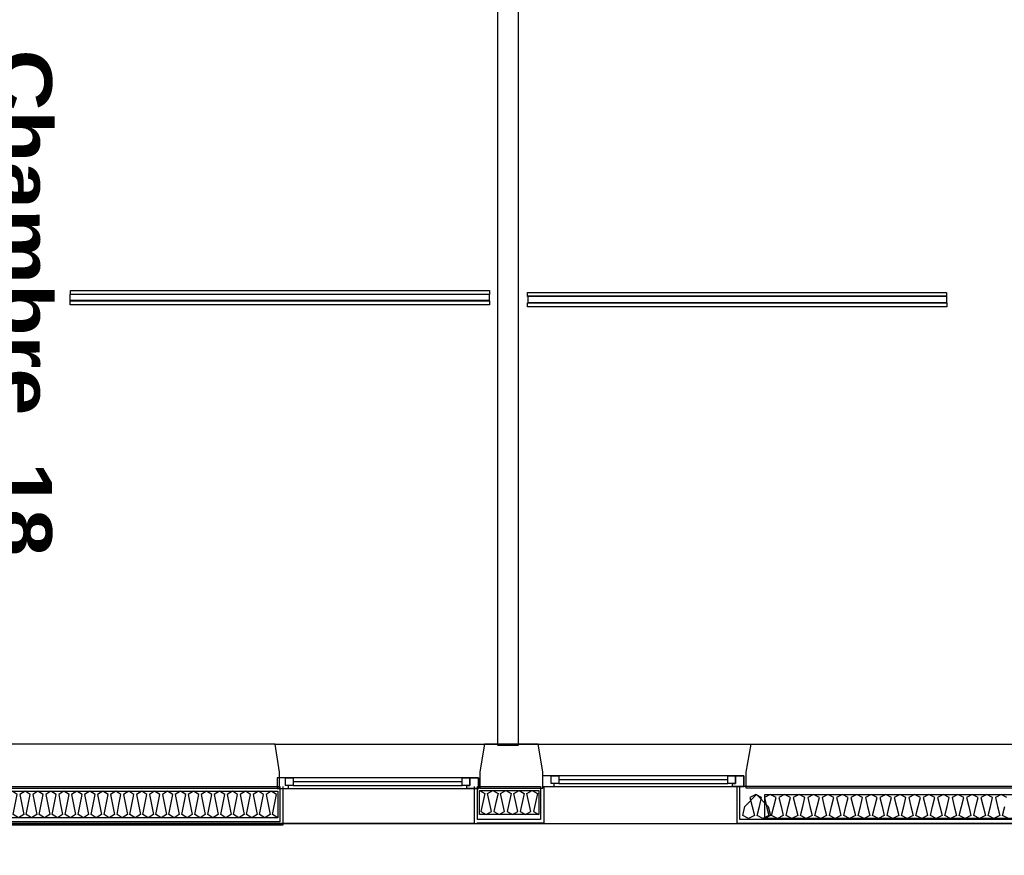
# Model space of a CAD drawing. Header units: millimetres. Extents: x -15 to 127, y -65 to 67.
# Tile 410 of 476: x 112.801 to 113.271, y 29.177 to 29.576. Entities that reach past the tile are written whole.
import ezdxf

# ---------------------------------------------------------------- set-up
doc = ezdxf.new("R2010")
doc.units = ezdxf.units.MM
doc.header["$MEASUREMENT"] = 0
doc.layers.add('Calque 5', color=7, linetype='Continuous')
doc.styles.get("Standard").update_dxf_attribs({"font": 'BKANT.TTF'})

# ---------------------------------------------------------------- blocks, each defined once
blk = doc.blocks.new('PD_30682')
at = {"layer": 'Calque 5', "color": 0}
for p, q in [((45.47986, -37.73433), (45.47986, -37.71683)), ((45.51286, -37.71683), (45.51286, -37.73433)), ((45.51286, -37.73433), (45.48089, -37.73433))]:
    blk.add_line(p, q, dxfattribs=at)
blk = doc.blocks.new('PD_30683')
at = {"layer": 'Calque 5', "color": 0}
for points in [[(45.48224, -37.71868), (45.51048, -37.71868), (45.51048, -37.73019), (45.48224, -37.73019), (45.48224, -37.71868)], [(45.48224, -37.71868), (45.48478, -37.72012), (45.48381, -37.72444), (45.48285, -37.72875), (45.48538, -37.73019), (45.48792, -37.72875), (45.48695, -37.72444), (45.48599, -37.72012), (45.48852, -37.71868), (45.49105, -37.72012), (45.49009, -37.72444), (45.48912, -37.72875), (45.49166, -37.73019), (45.49419, -37.72875), (45.49323, -37.72444), (45.49226, -37.72012), (45.4948, -37.71868), (45.49733, -37.72012), (45.49636, -37.72444), (45.4954, -37.72875), (45.49793, -37.73019), (45.50047, -37.72875), (45.4995, -37.72444), (45.49854, -37.72012), (45.50107, -37.71868), (45.5036, -37.72012), (45.50264, -37.72444), (45.50167, -37.72875), (45.50421, -37.73019), (45.50674, -37.72875), (45.50578, -37.72444), (45.50481, -37.72012), (45.50735, -37.71868), (45.50988, -37.72012), (45.50892, -37.72444), (45.50795, -37.72875), (45.51048, -37.73019)]]:
    blk.add_lwpolyline(points, dxfattribs=at)
blk = doc.blocks.new('PD_30754')
at = {"layer": 'Calque 5', "color": 0}
for p, q in [((45.60491, -37.71676), (45.60491, -37.73426)), ((45.88991, -37.73426), (45.88991, -37.71676)), ((45.60491, -37.73426), (45.88991, -37.73426))]:
    blk.add_line(p, q, dxfattribs=at)
blk = doc.blocks.new('PD_30771')
at = {"layer": 'Calque 5', "color": 0}
for points in [[(45.38602, -37.7318), (45.11709, -37.7318), (45.11709, -37.71903), (45.38602, -37.71903), (45.38602, -37.7318)], [(45.38602, -37.7318), (45.38352, -37.73021), (45.38447, -37.72542), (45.38542, -37.72063), (45.38292, -37.71903), (45.38043, -37.72063), (45.38138, -37.72542), (45.38233, -37.73021), (45.37983, -37.7318), (45.37734, -37.73021), (45.37829, -37.72542), (45.37924, -37.72063), (45.37674, -37.71903), (45.37425, -37.72063), (45.3752, -37.72542), (45.37615, -37.73021), (45.37365, -37.7318), (45.37116, -37.73021), (45.37211, -37.72542), (45.37306, -37.72063), (45.37056, -37.71903), (45.36806, -37.72063), (45.36901, -37.72542), (45.36996, -37.73021), (45.36747, -37.7318), (45.36497, -37.73021), (45.36592, -37.72542), (45.36687, -37.72063), (45.36438, -37.71903), (45.36188, -37.72063), (45.36283, -37.72542), (45.36378, -37.73021), (45.36129, -37.7318), (45.35879, -37.73021), (45.35974, -37.72542), (45.36069, -37.72063), (45.3582, -37.71903), (45.3557, -37.72063), (45.35665, -37.72542), (45.3576, -37.73021), (45.3551, -37.7318), (45.35261, -37.73021), (45.35356, -37.72542), (45.35451, -37.72063), (45.35201, -37.71903), (45.34952, -37.72063), (45.35047, -37.72542), (45.35142, -37.73021), (45.34892, -37.7318), (45.34643, -37.73021), (45.34738, -37.72542), (45.34833, -37.72063), (45.34583, -37.71903), (45.34334, -37.72063), (45.34429, -37.72542), (45.34524, -37.73021), (45.34274, -37.7318), (45.34024, -37.73021), (45.34119, -37.72542), (45.34214, -37.72063), (45.33965, -37.71903), (45.33715, -37.72063), (45.3381, -37.72542), (45.33905, -37.73021), (45.33656, -37.7318), (45.33406, -37.73021), (45.33501, -37.72542), (45.33596, -37.72063), (45.33347, -37.71903), (45.33097, -37.72063), (45.33192, -37.72542), (45.33287, -37.73021), (45.33037, -37.7318), (45.32788, -37.73021), (45.32883, -37.72542), (45.32978, -37.72063), (45.32728, -37.71903), (45.32479, -37.72063), (45.32574, -37.72542), (45.32669, -37.73021), (45.32419, -37.7318), (45.3217, -37.73021), (45.32265, -37.72542), (45.3236, -37.72063), (45.3211, -37.71903), (45.31861, -37.72063), (45.31956, -37.72542), (45.32051, -37.73021), (45.31801, -37.7318), (45.31551, -37.73021), (45.31646, -37.72542), (45.31741, -37.72063), (45.31492, -37.71903), (45.31242, -37.72063), (45.31337, -37.72542), (45.31432, -37.73021), (45.31183, -37.7318), (45.30933, -37.73021), (45.31028, -37.72542), (45.31123, -37.72063), (45.30874, -37.71903), (45.30624, -37.72063), (45.30719, -37.72542), (45.30814, -37.73021), (45.30565, -37.7318), (45.30315, -37.73021), (45.3041, -37.72542), (45.30505, -37.72063), (45.30255, -37.71903), (45.30006, -37.72063), (45.30101, -37.72542), (45.30196, -37.73021), (45.29946, -37.7318), (45.29697, -37.73021), (45.29792, -37.72542), (45.29887, -37.72063), (45.29637, -37.71903), (45.29388, -37.72063), (45.29483, -37.72542), (45.29578, -37.73021), (45.29328, -37.7318), (45.29079, -37.73021), (45.29174, -37.72542), (45.29269, -37.72063), (45.29019, -37.71903), (45.28769, -37.72063), (45.28864, -37.72542), (45.28959, -37.73021), (45.2871, -37.7318), (45.2846, -37.73021), (45.28555, -37.72542), (45.2865, -37.72063), (45.28401, -37.71903), (45.28151, -37.72063), (45.28246, -37.72542), (45.28341, -37.73021), (45.28092, -37.7318), (45.27842, -37.73021), (45.27937, -37.72542), (45.28032, -37.72063), (45.27783, -37.71903), (45.27533, -37.72063), (45.27628, -37.72542), (45.27723, -37.73021), (45.27473, -37.7318), (45.27224, -37.73021), (45.27319, -37.72542), (45.27414, -37.72063), (45.27164, -37.71903), (45.26915, -37.72063), (45.2701, -37.72542), (45.27105, -37.73021), (45.26855, -37.7318), (45.26606, -37.73021), (45.26701, -37.72542), (45.26796, -37.72063), (45.26546, -37.71903), (45.26297, -37.72063), (45.26392, -37.72542), (45.26487, -37.73021), (45.26237, -37.7318), (45.25987, -37.73021), (45.26082, -37.72542), (45.26177, -37.72063), (45.25928, -37.71903), (45.25678, -37.72063), (45.25773, -37.72542), (45.25868, -37.73021), (45.25619, -37.7318), (45.25369, -37.73021), (45.25464, -37.72542), (45.25559, -37.72063), (45.2531, -37.71903), (45.2506, -37.72063), (45.25155, -37.72542), (45.2525, -37.73021), (45.25001, -37.7318), (45.24751, -37.73021), (45.24846, -37.72542), (45.24941, -37.72063), (45.24691, -37.71903), (45.24442, -37.72063), (45.24537, -37.72542), (45.24632, -37.73021), (45.24382, -37.7318), (45.24133, -37.73021), (45.24228, -37.72542), (45.24323, -37.72063), (45.24073, -37.71903), (45.23824, -37.72063), (45.23919, -37.72542), (45.24014, -37.73021), (45.23764, -37.7318), (45.23515, -37.73021), (45.2361, -37.72542), (45.23705, -37.72063), (45.23455, -37.71903), (45.23205, -37.72063), (45.233, -37.72542), (45.23395, -37.73021), (45.23146, -37.7318), (45.22896, -37.73021), (45.22991, -37.72542), (45.23086, -37.72063), (45.22837, -37.71903), (45.22587, -37.72063), (45.22682, -37.72542), (45.22777, -37.73021), (45.22528, -37.7318), (45.22278, -37.73021), (45.22373, -37.72542), (45.22468, -37.72063), (45.22219, -37.71903), (45.21969, -37.72063), (45.22064, -37.72542), (45.22159, -37.73021), (45.21909, -37.7318), (45.2166, -37.73021), (45.21755, -37.72542), (45.2185, -37.72063), (45.216, -37.71903), (45.21351, -37.72063), (45.21446, -37.72542), (45.21541, -37.73021), (45.21291, -37.7318), (45.21042, -37.73021), (45.21137, -37.72542), (45.21232, -37.72063), (45.20982, -37.71903), (45.20733, -37.72063), (45.20828, -37.72542), (45.20923, -37.73021), (45.20673, -37.7318), (45.20423, -37.73021), (45.20518, -37.72542), (45.20613, -37.72063), (45.20364, -37.71903), (45.20114, -37.72063), (45.20209, -37.72542), (45.20304, -37.73021), (45.20055, -37.7318), (45.19805, -37.73021), (45.199, -37.72542), (45.19995, -37.72063), (45.19746, -37.71903), (45.19496, -37.72063), (45.19591, -37.72542), (45.19686, -37.73021), (45.19437, -37.7318), (45.19187, -37.73021), (45.19282, -37.72542), (45.19377, -37.72063), (45.19127, -37.71903), (45.18878, -37.72063), (45.18973, -37.72542), (45.19068, -37.73021), (45.18818, -37.7318), (45.18569, -37.73021), (45.18664, -37.72542), (45.18759, -37.72063), (45.18509, -37.71903), (45.1826, -37.72063), (45.18355, -37.72542), (45.1845, -37.73021), (45.182, -37.7318), (45.17951, -37.73021), (45.18046, -37.72542), (45.18141, -37.72063), (45.17891, -37.71903), (45.17641, -37.72063), (45.17736, -37.72542), (45.17831, -37.73021), (45.17582, -37.7318), (45.17332, -37.73021), (45.17427, -37.72542), (45.17522, -37.72063), (45.17273, -37.71903), (45.17023, -37.72063), (45.17118, -37.72542), (45.17213, -37.73021), (45.16964, -37.7318), (45.16714, -37.73021), (45.16809, -37.72542), (45.16904, -37.72063), (45.16655, -37.71903), (45.16405, -37.72063), (45.165, -37.72542), (45.16595, -37.73021), (45.16345, -37.7318), (45.16096, -37.73021), (45.16191, -37.72542), (45.16286, -37.72063), (45.16036, -37.71903), (45.15787, -37.72063), (45.15882, -37.72542), (45.15977, -37.73021), (45.15727, -37.7318), (45.15478, -37.73021), (45.15573, -37.72542), (45.15668, -37.72063), (45.15418, -37.71903), (45.15169, -37.72063), (45.15263, -37.72542), (45.15358, -37.73021), (45.15109, -37.7318), (45.14859, -37.73021), (45.14954, -37.72542), (45.15049, -37.72063), (45.148, -37.71903), (45.1455, -37.72063), (45.14645, -37.72542), (45.1474, -37.73021), (45.14491, -37.7318), (45.14241, -37.73021), (45.14336, -37.72542), (45.14431, -37.72063), (45.14182, -37.71903), (45.13932, -37.72063), (45.14027, -37.72542), (45.14122, -37.73021), (45.13872, -37.7318), (45.13623, -37.73021), (45.13718, -37.72542), (45.13813, -37.72063), (45.13563, -37.71903), (45.13314, -37.72063), (45.13409, -37.72542), (45.13504, -37.73021), (45.13254, -37.7318), (45.13005, -37.73021), (45.131, -37.72542), (45.13195, -37.72063), (45.12945, -37.71903), (45.12696, -37.72063), (45.12791, -37.72542), (45.12886, -37.73021), (45.12636, -37.7318), (45.12386, -37.73021), (45.12481, -37.72542), (45.12576, -37.72063), (45.12327, -37.71903), (45.12077, -37.72063), (45.12172, -37.72542), (45.12267, -37.73021), (45.12018, -37.7318), (45.11768, -37.73021), (45.11863, -37.72542), (45.11958, -37.72063), (45.11709, -37.71903)]]:
    blk.add_lwpolyline(points, dxfattribs=at)
blk = doc.blocks.new('PD_30772')
at = {"layer": 'Calque 5', "color": 0}
for p, q in [((45.11591, -37.73531), (45.11591, -37.71691)), ((45.3884, -37.71691), (45.3884, -37.73531)), ((45.3884, -37.73531), (45.11591, -37.73531))]:
    blk.add_line(p, q, dxfattribs=at)
blk = doc.blocks.new('PD_32028')
at = {"layer": 'Calque 5', "color": 0}
for p, q in [((45.47986, -37.73433), (45.47986, -37.71683)), ((45.51286, -37.71683), (45.51286, -37.73433)), ((45.51286, -37.73433), (45.48089, -37.73433))]:
    blk.add_line(p, q, dxfattribs=at)
blk = doc.blocks.new('PD_32029')
at = {"layer": 'Calque 5', "color": 0}
for points in [[(45.48224, -37.71868), (45.51048, -37.71868), (45.51048, -37.73019), (45.48224, -37.73019), (45.48224, -37.71868)], [(45.48224, -37.71868), (45.48478, -37.72012), (45.48381, -37.72444), (45.48285, -37.72875), (45.48538, -37.73019), (45.48792, -37.72875), (45.48695, -37.72444), (45.48599, -37.72012), (45.48852, -37.71868), (45.49105, -37.72012), (45.49009, -37.72444), (45.48912, -37.72875), (45.49166, -37.73019), (45.49419, -37.72875), (45.49323, -37.72444), (45.49226, -37.72012), (45.4948, -37.71868), (45.49733, -37.72012), (45.49636, -37.72444), (45.4954, -37.72875), (45.49793, -37.73019), (45.50047, -37.72875), (45.4995, -37.72444), (45.49854, -37.72012), (45.50107, -37.71868), (45.5036, -37.72012), (45.50264, -37.72444), (45.50167, -37.72875), (45.50421, -37.73019), (45.50674, -37.72875), (45.50578, -37.72444), (45.50481, -37.72012), (45.50735, -37.71868), (45.50988, -37.72012), (45.50892, -37.72444), (45.50795, -37.72875), (45.51048, -37.73019)]]:
    blk.add_lwpolyline(points, dxfattribs=at)
blk = doc.blocks.new('PD_32100')
at = {"layer": 'Calque 5', "color": 0}
for p, q in [((45.60491, -37.71676), (45.60491, -37.73426)), ((45.88991, -37.73426), (45.88991, -37.71676)), ((45.60491, -37.73426), (45.88991, -37.73426))]:
    blk.add_line(p, q, dxfattribs=at)
blk = doc.blocks.new('PD_32117')
at = {"layer": 'Calque 5', "color": 0}
for points in [[(45.38602, -37.7318), (45.11709, -37.7318), (45.11709, -37.71903), (45.38602, -37.71903), (45.38602, -37.7318)], [(45.38602, -37.7318), (45.38352, -37.73021), (45.38447, -37.72542), (45.38542, -37.72063), (45.38292, -37.71903), (45.38043, -37.72063), (45.38138, -37.72542), (45.38233, -37.73021), (45.37983, -37.7318), (45.37734, -37.73021), (45.37829, -37.72542), (45.37924, -37.72063), (45.37674, -37.71903), (45.37425, -37.72063), (45.3752, -37.72542), (45.37615, -37.73021), (45.37365, -37.7318), (45.37116, -37.73021), (45.37211, -37.72542), (45.37306, -37.72063), (45.37056, -37.71903), (45.36806, -37.72063), (45.36901, -37.72542), (45.36996, -37.73021), (45.36747, -37.7318), (45.36497, -37.73021), (45.36592, -37.72542), (45.36687, -37.72063), (45.36438, -37.71903), (45.36188, -37.72063), (45.36283, -37.72542), (45.36378, -37.73021), (45.36129, -37.7318), (45.35879, -37.73021), (45.35974, -37.72542), (45.36069, -37.72063), (45.3582, -37.71903), (45.3557, -37.72063), (45.35665, -37.72542), (45.3576, -37.73021), (45.3551, -37.7318), (45.35261, -37.73021), (45.35356, -37.72542), (45.35451, -37.72063), (45.35201, -37.71903), (45.34952, -37.72063), (45.35047, -37.72542), (45.35142, -37.73021), (45.34892, -37.7318), (45.34643, -37.73021), (45.34738, -37.72542), (45.34833, -37.72063), (45.34583, -37.71903), (45.34334, -37.72063), (45.34429, -37.72542), (45.34524, -37.73021), (45.34274, -37.7318), (45.34024, -37.73021), (45.34119, -37.72542), (45.34214, -37.72063), (45.33965, -37.71903), (45.33715, -37.72063), (45.3381, -37.72542), (45.33905, -37.73021), (45.33656, -37.7318), (45.33406, -37.73021), (45.33501, -37.72542), (45.33596, -37.72063), (45.33347, -37.71903), (45.33097, -37.72063), (45.33192, -37.72542), (45.33287, -37.73021), (45.33037, -37.7318), (45.32788, -37.73021), (45.32883, -37.72542), (45.32978, -37.72063), (45.32728, -37.71903), (45.32479, -37.72063), (45.32574, -37.72542), (45.32669, -37.73021), (45.32419, -37.7318), (45.3217, -37.73021), (45.32265, -37.72542), (45.3236, -37.72063), (45.3211, -37.71903), (45.31861, -37.72063), (45.31956, -37.72542), (45.32051, -37.73021), (45.31801, -37.7318), (45.31551, -37.73021), (45.31646, -37.72542), (45.31741, -37.72063), (45.31492, -37.71903), (45.31242, -37.72063), (45.31337, -37.72542), (45.31432, -37.73021), (45.31183, -37.7318), (45.30933, -37.73021), (45.31028, -37.72542), (45.31123, -37.72063), (45.30874, -37.71903), (45.30624, -37.72063), (45.30719, -37.72542), (45.30814, -37.73021), (45.30565, -37.7318), (45.30315, -37.73021), (45.3041, -37.72542), (45.30505, -37.72063), (45.30255, -37.71903), (45.30006, -37.72063), (45.30101, -37.72542), (45.30196, -37.73021), (45.29946, -37.7318), (45.29697, -37.73021), (45.29792, -37.72542), (45.29887, -37.72063), (45.29637, -37.71903), (45.29388, -37.72063), (45.29483, -37.72542), (45.29578, -37.73021), (45.29328, -37.7318), (45.29079, -37.73021), (45.29174, -37.72542), (45.29269, -37.72063), (45.29019, -37.71903), (45.28769, -37.72063), (45.28864, -37.72542), (45.28959, -37.73021), (45.2871, -37.7318), (45.2846, -37.73021), (45.28555, -37.72542), (45.2865, -37.72063), (45.28401, -37.71903), (45.28151, -37.72063), (45.28246, -37.72542), (45.28341, -37.73021), (45.28092, -37.7318), (45.27842, -37.73021), (45.27937, -37.72542), (45.28032, -37.72063), (45.27783, -37.71903), (45.27533, -37.72063), (45.27628, -37.72542), (45.27723, -37.73021), (45.27473, -37.7318), (45.27224, -37.73021), (45.27319, -37.72542), (45.27414, -37.72063), (45.27164, -37.71903), (45.26915, -37.72063), (45.2701, -37.72542), (45.27105, -37.73021), (45.26855, -37.7318), (45.26606, -37.73021), (45.26701, -37.72542), (45.26796, -37.72063), (45.26546, -37.71903), (45.26297, -37.72063), (45.26392, -37.72542), (45.26487, -37.73021), (45.26237, -37.7318), (45.25987, -37.73021), (45.26082, -37.72542), (45.26177, -37.72063), (45.25928, -37.71903), (45.25678, -37.72063), (45.25773, -37.72542), (45.25868, -37.73021), (45.25619, -37.7318), (45.25369, -37.73021), (45.25464, -37.72542), (45.25559, -37.72063), (45.2531, -37.71903), (45.2506, -37.72063), (45.25155, -37.72542), (45.2525, -37.73021), (45.25001, -37.7318), (45.24751, -37.73021), (45.24846, -37.72542), (45.24941, -37.72063), (45.24691, -37.71903), (45.24442, -37.72063), (45.24537, -37.72542), (45.24632, -37.73021), (45.24382, -37.7318), (45.24133, -37.73021), (45.24228, -37.72542), (45.24323, -37.72063), (45.24073, -37.71903), (45.23824, -37.72063), (45.23919, -37.72542), (45.24014, -37.73021), (45.23764, -37.7318), (45.23515, -37.73021), (45.2361, -37.72542), (45.23705, -37.72063), (45.23455, -37.71903), (45.23205, -37.72063), (45.233, -37.72542), (45.23395, -37.73021), (45.23146, -37.7318), (45.22896, -37.73021), (45.22991, -37.72542), (45.23086, -37.72063), (45.22837, -37.71903), (45.22587, -37.72063), (45.22682, -37.72542), (45.22777, -37.73021), (45.22528, -37.7318), (45.22278, -37.73021), (45.22373, -37.72542), (45.22468, -37.72063), (45.22219, -37.71903), (45.21969, -37.72063), (45.22064, -37.72542), (45.22159, -37.73021), (45.21909, -37.7318), (45.2166, -37.73021), (45.21755, -37.72542), (45.2185, -37.72063), (45.216, -37.71903), (45.21351, -37.72063), (45.21446, -37.72542), (45.21541, -37.73021), (45.21291, -37.7318), (45.21042, -37.73021), (45.21137, -37.72542), (45.21232, -37.72063), (45.20982, -37.71903), (45.20733, -37.72063), (45.20828, -37.72542), (45.20923, -37.73021), (45.20673, -37.7318), (45.20423, -37.73021), (45.20518, -37.72542), (45.20613, -37.72063), (45.20364, -37.71903), (45.20114, -37.72063), (45.20209, -37.72542), (45.20304, -37.73021), (45.20055, -37.7318), (45.19805, -37.73021), (45.199, -37.72542), (45.19995, -37.72063), (45.19746, -37.71903), (45.19496, -37.72063), (45.19591, -37.72542), (45.19686, -37.73021), (45.19437, -37.7318), (45.19187, -37.73021), (45.19282, -37.72542), (45.19377, -37.72063), (45.19127, -37.71903), (45.18878, -37.72063), (45.18973, -37.72542), (45.19068, -37.73021), (45.18818, -37.7318), (45.18569, -37.73021), (45.18664, -37.72542), (45.18759, -37.72063), (45.18509, -37.71903), (45.1826, -37.72063), (45.18355, -37.72542), (45.1845, -37.73021), (45.182, -37.7318), (45.17951, -37.73021), (45.18046, -37.72542), (45.18141, -37.72063), (45.17891, -37.71903), (45.17641, -37.72063), (45.17736, -37.72542), (45.17831, -37.73021), (45.17582, -37.7318), (45.17332, -37.73021), (45.17427, -37.72542), (45.17522, -37.72063), (45.17273, -37.71903), (45.17023, -37.72063), (45.17118, -37.72542), (45.17213, -37.73021), (45.16964, -37.7318), (45.16714, -37.73021), (45.16809, -37.72542), (45.16904, -37.72063), (45.16655, -37.71903), (45.16405, -37.72063), (45.165, -37.72542), (45.16595, -37.73021), (45.16345, -37.7318), (45.16096, -37.73021), (45.16191, -37.72542), (45.16286, -37.72063), (45.16036, -37.71903), (45.15787, -37.72063), (45.15882, -37.72542), (45.15977, -37.73021), (45.15727, -37.7318), (45.15478, -37.73021), (45.15573, -37.72542), (45.15668, -37.72063), (45.15418, -37.71903), (45.15169, -37.72063), (45.15263, -37.72542), (45.15358, -37.73021), (45.15109, -37.7318), (45.14859, -37.73021), (45.14954, -37.72542), (45.15049, -37.72063), (45.148, -37.71903), (45.1455, -37.72063), (45.14645, -37.72542), (45.1474, -37.73021), (45.14491, -37.7318), (45.14241, -37.73021), (45.14336, -37.72542), (45.14431, -37.72063), (45.14182, -37.71903), (45.13932, -37.72063), (45.14027, -37.72542), (45.14122, -37.73021), (45.13872, -37.7318), (45.13623, -37.73021), (45.13718, -37.72542), (45.13813, -37.72063), (45.13563, -37.71903), (45.13314, -37.72063), (45.13409, -37.72542), (45.13504, -37.73021), (45.13254, -37.7318), (45.13005, -37.73021), (45.131, -37.72542), (45.13195, -37.72063), (45.12945, -37.71903), (45.12696, -37.72063), (45.12791, -37.72542), (45.12886, -37.73021), (45.12636, -37.7318), (45.12386, -37.73021), (45.12481, -37.72542), (45.12576, -37.72063), (45.12327, -37.71903), (45.12077, -37.72063), (45.12172, -37.72542), (45.12267, -37.73021), (45.12018, -37.7318), (45.11768, -37.73021), (45.11863, -37.72542), (45.11958, -37.72063), (45.11709, -37.71903)]]:
    blk.add_lwpolyline(points, dxfattribs=at)
blk = doc.blocks.new('PD_32118')
at = {"layer": 'Calque 5', "color": 0}
for p, q in [((45.11591, -37.73531), (45.11591, -37.71691)), ((45.3884, -37.71691), (45.3884, -37.73531)), ((45.3884, -37.73531), (45.11591, -37.73531))]:
    blk.add_line(p, q, dxfattribs=at)

msp = doc.modelspace()

# ---------------------------------------------------------------- linework, layer by layer
at = {"layer": 'Calque 5', "color": 0}
for p, q in [((113.1501, 29.22999), (112.92309, 29.22999)), ((113.1501, 29.22999), (112.92309, 29.22999)), ((113.01233, 29.21217), (112.93172, 29.21217)), ((113.01233, 29.21217), (112.93172, 29.21217)), ((112.93172, 29.21034), (113.01233, 29.21034)), ((112.93172, 29.21034), (113.01233, 29.21034)), ((113.13899, 29.21314), (113.05839, 29.21314)), ((113.13899, 29.21314), (113.05839, 29.21314)), ((113.05839, 29.21131), (113.13899, 29.21131)), ((113.05839, 29.21131), (113.13899, 29.21131)), ((112.66301, 29.19242), (113.01801, 29.19242)), ((112.66301, 29.19242), (113.01801, 29.19242)), ((113.05101, 29.19236), (113.14765, 29.19236)), ((113.05101, 29.19236), (113.14765, 29.19236))]:
    msp.add_line(p, q, dxfattribs=at)
for points in [[(115.44151, 29.1921), (111.05061, 29.1921), (111.05061, 29.19079), (111.05061, 29.70111), (111.20672, 29.70111), (111.20672, 30.07369), (111.30118, 30.07369), (111.29987, 31.01694), (111.83119, 31.01038), (111.86005, 31.01825)], [(115.44151, 29.1921), (111.05061, 29.1921), (111.05061, 29.70111), (111.20672, 29.70111), (111.20672, 30.07369), (111.30118, 30.07369), (111.29987, 31.01694), (112.05683, 31.01825), (112.05683, 30.71389), (114.51269, 30.71389), (114.51269, 30.77686), (114.89052, 30.77686), (114.88527, 30.29934), (115.08468, 30.29934), (115.08468, 29.89002), (115.33131, 29.89527), (115.44151, 29.1921)], [(115.44151, 29.1921), (111.05061, 29.1921), (111.05061, 29.19079), (111.05061, 29.70111), (111.20672, 29.70111), (111.20672, 30.07369), (111.30118, 30.07369), (111.29987, 31.01694), (111.83119, 31.01038), (111.86005, 31.01825)], [(115.44151, 29.1921), (111.05061, 29.1921), (111.05061, 29.70111), (111.20672, 29.70111), (111.20672, 30.07369), (111.30118, 30.07369), (111.29987, 31.01694), (112.05683, 31.01825), (112.05683, 30.71389), (114.51269, 30.71389), (114.51269, 30.77686), (114.89052, 30.77686), (114.88527, 30.29934), (115.08468, 30.29934), (115.08468, 29.89002), (115.33131, 29.89527), (115.44151, 29.1921)], [(113.02922, 29.22973), (113.03922, 29.22973), (113.03922, 29.85553), (113.02922, 29.85553), (113.02922, 29.22973)], [(113.02922, 29.22973), (113.03922, 29.22973), (113.03922, 29.85553), (113.02922, 29.85553), (113.02922, 29.22973)], [(113.02538, 29.44652), (113.02538, 29.44462), (112.82558, 29.44462), (112.82558, 29.44652), (113.02538, 29.44652)], [(113.02538, 29.44652), (113.02538, 29.44462), (112.82558, 29.44462), (112.82558, 29.44652), (113.02538, 29.44652)], [(113.24335, 29.44552), (113.24335, 29.44362), (113.04355, 29.44362), (113.04355, 29.44552), (113.24335, 29.44552)], [(113.24335, 29.44552), (113.24335, 29.44362), (113.04355, 29.44362), (113.04355, 29.44552), (113.24335, 29.44552)], [(113.02527, 29.44477), (113.02527, 29.44177), (112.82538, 29.44177), (112.82538, 29.44477), (113.02527, 29.44477)], [(113.02527, 29.44477), (113.02527, 29.44177), (112.82538, 29.44177), (112.82538, 29.44477), (113.02527, 29.44477)], [(113.02538, 29.44163), (113.02538, 29.43973), (112.82538, 29.43973), (112.82538, 29.44163), (113.02538, 29.44163)], [(113.02538, 29.44163), (113.02538, 29.43973), (112.82538, 29.43973), (112.82538, 29.44163), (113.02538, 29.44163)], [(113.24355, 29.44063), (113.24355, 29.43873), (113.04355, 29.43873), (113.04355, 29.44063), (113.24355, 29.44063)], [(113.24355, 29.44063), (113.24355, 29.43873), (113.04355, 29.43873), (113.04355, 29.44063), (113.24355, 29.44063)], [(113.04366, 29.44377), (113.04366, 29.44077), (113.24355, 29.44077), (113.24355, 29.44377), (113.04366, 29.44377)], [(113.04366, 29.44377), (113.04366, 29.44077), (113.24355, 29.44077), (113.24355, 29.44377), (113.04366, 29.44377)], [(112.92526, 29.20917), (112.92526, 29.21675), (112.92307, 29.23017), (112.65722, 29.23017), (112.65502, 29.21675), (112.65502, 29.20917), (112.92526, 29.20917)], [(112.92526, 29.20917), (112.92526, 29.21675), (112.92307, 29.23017), (112.65722, 29.23017), (112.65502, 29.21675), (112.65502, 29.20917), (112.92526, 29.20917)], [(113.05076, 29.2091), (113.05076, 29.21689), (113.04855, 29.2301), (113.02298, 29.2301), (113.02076, 29.21689), (113.02076, 29.2091), (113.05076, 29.2091)], [(113.05076, 29.2091), (113.05076, 29.21689), (113.04855, 29.2301), (113.02298, 29.2301), (113.02076, 29.21689), (113.02076, 29.2091), (113.05076, 29.2091)], [(113.14784, 29.20917), (113.14784, 29.21675), (113.15013, 29.23017), (113.42274, 29.23017), (113.42503, 29.21675), (113.42503, 29.20917), (113.14784, 29.20917)], [(113.14784, 29.20917), (113.14784, 29.21675), (113.15013, 29.23017), (113.42274, 29.23017), (113.42503, 29.21675), (113.42503, 29.20917), (113.14784, 29.20917)], [(113.05069, 29.20994), (113.14669, 29.20994), (113.14669, 29.21497), (113.05069, 29.21497), (113.05069, 29.20994)], [(113.05069, 29.21497), (113.05069, 29.20994), (113.05613, 29.20994), (113.05613, 29.21131), (113.05477, 29.21131), (113.05477, 29.21497), (113.05069, 29.21497)], [(113.05069, 29.20994), (113.14669, 29.20994), (113.14669, 29.21497), (113.05069, 29.21497), (113.05069, 29.20994)], [(113.05069, 29.21497), (113.05069, 29.20994), (113.05613, 29.20994), (113.05613, 29.21131), (113.05477, 29.21131), (113.05477, 29.21497), (113.05069, 29.21497)], [(113.05477, 29.21497), (113.05839, 29.21497), (113.05839, 29.21131), (113.05477, 29.21131), (113.05477, 29.21497)], [(113.05477, 29.21497), (113.05839, 29.21497), (113.05839, 29.21131), (113.05477, 29.21131), (113.05477, 29.21497)], [(113.13899, 29.21497), (113.14262, 29.21497), (113.14262, 29.21131), (113.13899, 29.21131), (113.13899, 29.21497)], [(113.13899, 29.21497), (113.14262, 29.21497), (113.14262, 29.21131), (113.13899, 29.21131), (113.13899, 29.21497)], [(113.14669, 29.21497), (113.14669, 29.20994), (113.14126, 29.20994), (113.14126, 29.21131), (113.14262, 29.21131), (113.14262, 29.21497), (113.14669, 29.21497)], [(113.14669, 29.21497), (113.14669, 29.20994), (113.14126, 29.20994), (113.14126, 29.21131), (113.14262, 29.21131), (113.14262, 29.21497), (113.14669, 29.21497)], [(112.92403, 29.20896), (113.02003, 29.20896), (113.02003, 29.214), (112.92403, 29.214), (112.92403, 29.20896)], [(112.92403, 29.214), (112.92403, 29.20896), (112.92946, 29.20896), (112.92946, 29.21034), (112.9281, 29.21034), (112.9281, 29.214), (112.92403, 29.214)], [(112.92403, 29.20896), (113.02003, 29.20896), (113.02003, 29.214), (112.92403, 29.214), (112.92403, 29.20896)], [(112.92403, 29.214), (112.92403, 29.20896), (112.92946, 29.20896), (112.92946, 29.21034), (112.9281, 29.21034), (112.9281, 29.214), (112.92403, 29.214)], [(112.9281, 29.214), (112.93172, 29.214), (112.93172, 29.21034), (112.9281, 29.21034), (112.9281, 29.214)], [(112.9281, 29.214), (112.93172, 29.214), (112.93172, 29.21034), (112.9281, 29.21034), (112.9281, 29.214)], [(113.01233, 29.214), (113.01595, 29.214), (113.01595, 29.21034), (113.01233, 29.21034), (113.01233, 29.214)], [(113.01233, 29.214), (113.01595, 29.214), (113.01595, 29.21034), (113.01233, 29.21034), (113.01233, 29.214)], [(113.02003, 29.214), (113.02003, 29.20896), (113.01459, 29.20896), (113.01459, 29.21034), (113.01595, 29.21034), (113.01595, 29.214), (113.02003, 29.214)], [(113.02003, 29.214), (113.02003, 29.20896), (113.01459, 29.20896), (113.01459, 29.21034), (113.01595, 29.21034), (113.01595, 29.214), (113.02003, 29.214)], [(112.65591, 29.19316), (112.65591, 29.20997), (112.92529, 29.20997), (112.92529, 29.19316), (112.65591, 29.19316)], [(112.65591, 29.19316), (112.65591, 29.20997), (112.92529, 29.20997), (112.92529, 29.19316), (112.65591, 29.19316)], [(113.01971, 29.19415), (113.01971, 29.20996), (113.04971, 29.20996), (113.04971, 29.19415), (113.01971, 29.19415)], [(113.01971, 29.19415), (113.01971, 29.20996), (113.04971, 29.20996), (113.04971, 29.19415), (113.01971, 29.19415)], [(113.14482, 29.19422), (113.14482, 29.21002), (113.42651, 29.21002), (113.42651, 29.19422), (113.14482, 29.19422)], [(113.14482, 29.19422), (113.14482, 29.21002), (113.42651, 29.21002), (113.42651, 29.19422), (113.14482, 29.19422)], [(113.27217, 29.20472), (113.2694, 29.20616), (113.26662, 29.20472), (113.26768, 29.20039), (113.26873, 29.19606), (113.26595, 29.19462), (113.26318, 29.19606), (113.26423, 29.20039), (113.26529, 29.20472), (113.26251, 29.20616), (113.25973, 29.20472), (113.26079, 29.20039), (113.26185, 29.19606), (113.25907, 29.19462), (113.25629, 29.19606), (113.25735, 29.20039), (113.2584, 29.20472), (113.25563, 29.20616), (113.25285, 29.20472), (113.2539, 29.20039), (113.25496, 29.19606), (113.25218, 29.19462), (113.24941, 29.19606), (113.25046, 29.20039), (113.25152, 29.20472), (113.24874, 29.20616), (113.24596, 29.20472), (113.24702, 29.20039), (113.24808, 29.19606), (113.2453, 29.19462), (113.24252, 29.19606), (113.24358, 29.20039), (113.24463, 29.20472), (113.24186, 29.20616), (113.23908, 29.20472), (113.24013, 29.20039), (113.24119, 29.19606), (113.23841, 29.19462), (113.23564, 29.19606), (113.23669, 29.20039), (113.23775, 29.20472), (113.23497, 29.20616), (113.23219, 29.20472), (113.23325, 29.20039), (113.23431, 29.19606), (113.23153, 29.19462), (113.22875, 29.19606), (113.22981, 29.20039), (113.23086, 29.20472), (113.22809, 29.20616), (113.22531, 29.20472), (113.22636, 29.20039), (113.22742, 29.19606), (113.22464, 29.19462), (113.22186, 29.19606), (113.22292, 29.20039), (113.22398, 29.20472), (113.2212, 29.20616), (113.21842, 29.20472), (113.21948, 29.20039), (113.22054, 29.19606), (113.21776, 29.19462), (113.21498, 29.19606), (113.21604, 29.20039), (113.21709, 29.20472), (113.21432, 29.20616), (113.21154, 29.20472), (113.21259, 29.20039), (113.21365, 29.19606), (113.21087, 29.19462), (113.20809, 29.19606), (113.20915, 29.20039), (113.21021, 29.20472), (113.20743, 29.20616), (113.20465, 29.20472), (113.20571, 29.20039), (113.20677, 29.19606), (113.20399, 29.19462), (113.20121, 29.19606), (113.20227, 29.20039), (113.20332, 29.20472), (113.20055, 29.20616), (113.19777, 29.20472), (113.19882, 29.20039), (113.19988, 29.19606), (113.1971, 29.19462), (113.19432, 29.19606), (113.19538, 29.20039), (113.19644, 29.20472), (113.19366, 29.20616), (113.19088, 29.20472), (113.19194, 29.20039), (113.193, 29.19606), (113.19022, 29.19462), (113.18744, 29.19606), (113.1885, 29.20039), (113.18955, 29.20472), (113.18677, 29.20616), (113.184, 29.20472), (113.18505, 29.20039), (113.18611, 29.19606), (113.18333, 29.19462), (113.18055, 29.19606), (113.18161, 29.20039), (113.18267, 29.20472), (113.17989, 29.20616), (113.17711, 29.20472), (113.17817, 29.20039), (113.17923, 29.19606), (113.17645, 29.19462), (113.17367, 29.19606), (113.17473, 29.20039), (113.17578, 29.20472), (113.173, 29.20616), (113.17023, 29.20472), (113.17128, 29.20039), (113.17234, 29.19606), (113.16956, 29.19462), (113.16678, 29.19606), (113.16784, 29.20039), (113.1689, 29.20472), (113.16612, 29.20616), (113.16334, 29.20472), (113.1644, 29.20039), (113.16545, 29.19606), (113.16268, 29.19462), (113.1599, 29.19606), (113.16096, 29.20039), (113.16201, 29.20472), (113.15923, 29.20616), (113.15646, 29.20472), (113.15751, 29.20039), (113.15857, 29.19606), (113.15579, 29.19462), (113.15301, 29.19606), (113.15407, 29.20039), (113.15513, 29.20472), (113.15235, 29.20616), (113.14957, 29.20472), (113.15063, 29.20039), (113.15168, 29.19606), (113.14891, 29.19462), (113.14613, 29.19606), (113.14719, 29.20039), (113.15276, 29.20616), (113.15833, 29.20039), (113.15939, 29.19606), (113.15661, 29.19462)], [(113.27217, 29.20472), (113.2694, 29.20616), (113.26662, 29.20472), (113.26768, 29.20039), (113.26873, 29.19606), (113.26595, 29.19462), (113.26318, 29.19606), (113.26423, 29.20039), (113.26529, 29.20472), (113.26251, 29.20616), (113.25973, 29.20472), (113.26079, 29.20039), (113.26185, 29.19606), (113.25907, 29.19462), (113.25629, 29.19606), (113.25735, 29.20039), (113.2584, 29.20472), (113.25563, 29.20616), (113.25285, 29.20472), (113.2539, 29.20039), (113.25496, 29.19606), (113.25218, 29.19462), (113.24941, 29.19606), (113.25046, 29.20039), (113.25152, 29.20472), (113.24874, 29.20616), (113.24596, 29.20472), (113.24702, 29.20039), (113.24808, 29.19606), (113.2453, 29.19462), (113.24252, 29.19606), (113.24358, 29.20039), (113.24463, 29.20472), (113.24186, 29.20616), (113.23908, 29.20472), (113.24013, 29.20039), (113.24119, 29.19606), (113.23841, 29.19462), (113.23564, 29.19606), (113.23669, 29.20039), (113.23775, 29.20472), (113.23497, 29.20616), (113.23219, 29.20472), (113.23325, 29.20039), (113.23431, 29.19606), (113.23153, 29.19462), (113.22875, 29.19606), (113.22981, 29.20039), (113.23086, 29.20472), (113.22809, 29.20616), (113.22531, 29.20472), (113.22636, 29.20039), (113.22742, 29.19606), (113.22464, 29.19462), (113.22186, 29.19606), (113.22292, 29.20039), (113.22398, 29.20472), (113.2212, 29.20616), (113.21842, 29.20472), (113.21948, 29.20039), (113.22054, 29.19606), (113.21776, 29.19462), (113.21498, 29.19606), (113.21604, 29.20039), (113.21709, 29.20472), (113.21432, 29.20616), (113.21154, 29.20472), (113.21259, 29.20039), (113.21365, 29.19606), (113.21087, 29.19462), (113.20809, 29.19606), (113.20915, 29.20039), (113.21021, 29.20472), (113.20743, 29.20616), (113.20465, 29.20472), (113.20571, 29.20039), (113.20677, 29.19606), (113.20399, 29.19462), (113.20121, 29.19606), (113.20227, 29.20039), (113.20332, 29.20472), (113.20055, 29.20616), (113.19777, 29.20472), (113.19882, 29.20039), (113.19988, 29.19606), (113.1971, 29.19462), (113.19432, 29.19606), (113.19538, 29.20039), (113.19644, 29.20472), (113.19366, 29.20616), (113.19088, 29.20472), (113.19194, 29.20039), (113.193, 29.19606), (113.19022, 29.19462), (113.18744, 29.19606), (113.1885, 29.20039), (113.18955, 29.20472), (113.18677, 29.20616), (113.184, 29.20472), (113.18505, 29.20039), (113.18611, 29.19606), (113.18333, 29.19462), (113.18055, 29.19606), (113.18161, 29.20039), (113.18267, 29.20472), (113.17989, 29.20616), (113.17711, 29.20472), (113.17817, 29.20039), (113.17923, 29.19606), (113.17645, 29.19462), (113.17367, 29.19606), (113.17473, 29.20039), (113.17578, 29.20472), (113.173, 29.20616), (113.17023, 29.20472), (113.17128, 29.20039), (113.17234, 29.19606), (113.16956, 29.19462), (113.16678, 29.19606), (113.16784, 29.20039), (113.1689, 29.20472), (113.16612, 29.20616), (113.16334, 29.20472), (113.1644, 29.20039), (113.16545, 29.19606), (113.16268, 29.19462), (113.1599, 29.19606), (113.16096, 29.20039), (113.16201, 29.20472), (113.15923, 29.20616), (113.15646, 29.20472), (113.15751, 29.20039), (113.15857, 29.19606), (113.15579, 29.19462), (113.15301, 29.19606), (113.15407, 29.20039), (113.15513, 29.20472), (113.15235, 29.20616), (113.14957, 29.20472), (113.15063, 29.20039), (113.15168, 29.19606), (113.14891, 29.19462), (113.14613, 29.19606), (113.14719, 29.20039), (113.15276, 29.20616), (113.15833, 29.20039), (113.15939, 29.19606), (113.15661, 29.19462)], [(113.42776, 29.19462), (113.15661, 29.19462), (113.15661, 29.20616), (113.42776, 29.20616), (113.42776, 29.19462)], [(113.42776, 29.19462), (113.15661, 29.19462), (113.15661, 29.20616), (113.42776, 29.20616), (113.42776, 29.19462)], [(113.27284, 29.19462), (113.27006, 29.19606), (113.27112, 29.20039)], [(113.27284, 29.19462), (113.27006, 29.19606), (113.27112, 29.20039)]]:
    msp.add_lwpolyline(points, dxfattribs=at)
for p in [(113.02003, 29.20896), (113.02003, 29.20896), (113.14669, 29.20994), (113.14669, 29.20994)]:
    msp.add_point(p, dxfattribs=at)

# ---------------------------------------------------------------- block references
at = {"layer": 'Calque 5'}
for name in ['PD_30772', 'PD_32118', 'PD_30771', 'PD_32117', 'PD_30682', 'PD_32028', 'PD_30683', 'PD_32029', 'PD_30754', 'PD_32100']:
    msp.add_blockref(name, (67.53836, 66.92678), dxfattribs=at)

# ---------------------------------------------------------------- texts
at = {"layer": 'Calque 5', "color": 0, "insert": (112.81668, 29.56143), "char_height": 0.0251722, "width": 0.2469444, "attachment_point": 1, "rotation": 270}
msp.add_mtext('{\\fArial Black|b0|i0|c0|p34;Chambre  18}', dxfattribs=at)
msp.add_mtext('{\\fArial Black|b0|i0|c0|p34;Chambre  18}', dxfattribs=at)
at = {"layer": 'Calque 5', "color": 0, "insert": (112.20528, 29.44816), "char_height": 0.0251722, "width": 0.2645833, "attachment_point": 1}
msp.add_mtext('{\\fArial Black|b0|i0|c0|p34;Local ménage\\H1.573X; \\H0.6359X;\\P5,45 m2\\H1.268X; }', dxfattribs=at)
msp.add_mtext('{\\fArial Black|b0|i0|c0|p34;Local ménage\\H1.573X; \\H0.6359X;\\P5,45 m2\\H1.268X; }', dxfattribs=at)

doc.saveas('drawing.dxf')
